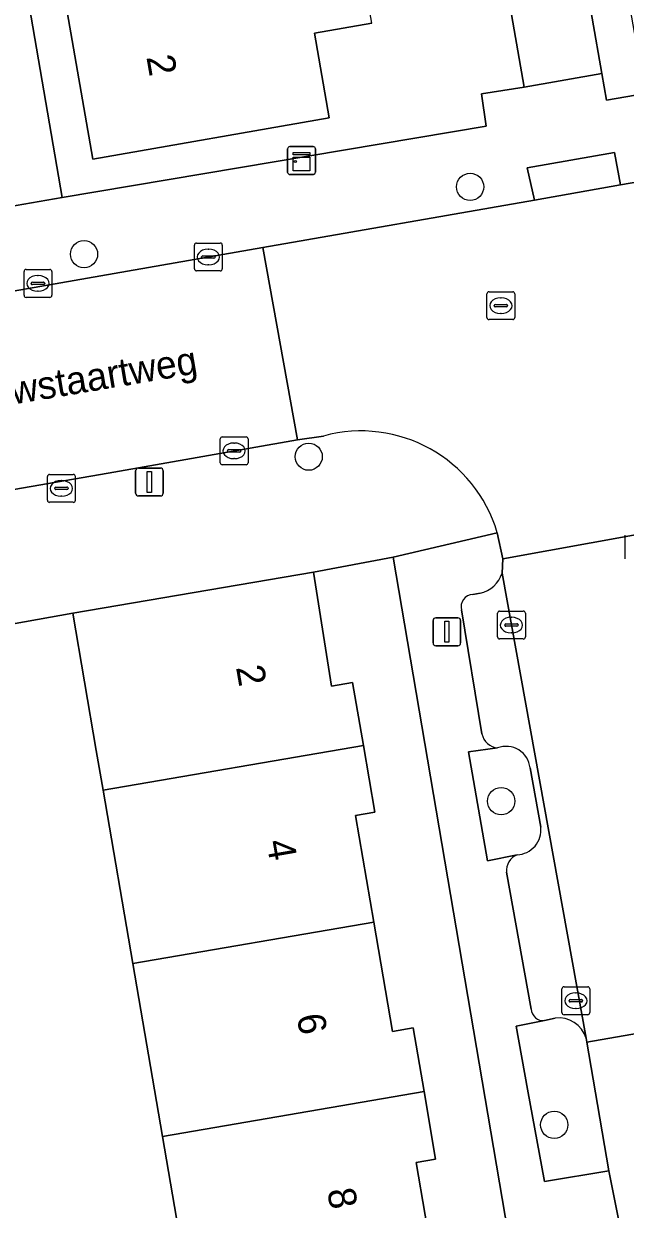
# Model space of a CAD drawing. Extents: x 162879 to 165540, y 384011 to 385181.
# Drawn here: x 164557.43 to 164579.03, y 384394.5 to 384437.05 of the extents above; entities that cross this region are included whole.
import ezdxf

# ---------------------------------------------------------------- set-up
doc = ezdxf.new("R2010")
doc.units = 0
for name, color, linetype in [('IMGEO_Boom', 7, 'Continuous'), ('IMGEO_Erf', 7, 'Continuous'), ('IMGEO_Groenvoorziening', 7, 'Continuous'), ('IMGEO_Kast', 7, 'Continuous'), ('IMGEO_Kolk', 7, 'Continuous'), ('IMGEO_Lichtmast', 7, 'Continuous'), ('IMGEO_Openbare_ruimte_label', 7, 'Continuous'), ('IMGEO_Pand', 7, 'Continuous'), ('IMGEO_Pand_nummerreeks', 7, 'Continuous'), ('IMGEO_Parkeervlak_open', 7, 'Continuous'), ('IMGEO_Rijbaan_lokaal_open', 7, 'Continuous'), ('IMGEO_Rioolput', 7, 'Continuous'), ('IMGEO_Voetpad_open', 7, 'Continuous')]:
    doc.layers.add(name, color=color, linetype=linetype)

msp = doc.modelspace()

# ---------------------------------------------------------------- linework, layer by layer
at = {"layer": 'IMGEO_Boom'}
for centre in [(164573.459, 384431.196), (164559.592, 384428.782), (164567.662, 384421.512), (164574.574, 384409.148), (164576.481, 384397.529)]:
    msp.add_circle(centre, 0.489, dxfattribs=at)
at = {"layer": 'IMGEO_Erf'}
for points in [[(164552.484, 384467.517), (164558.811, 384430.822), (164574.04, 384433.377), (164573.862, 384434.539), (164575.397, 384434.782), (164574.356, 384440.757)], [(164569.933, 384437.072), (164567.865, 384436.711), (164568.395, 384433.674), (164559.912, 384432.193), (164558.941, 384437.755)]]:
    msp.add_lwpolyline(points, dxfattribs=at)
for points in [[(164570.692, 384417.901), (164567.836, 384417.364), (164568.484, 384413.272), (164569.236, 384413.401), (164569.624, 384411.143), (164570.035, 384408.747), (164569.34, 384408.628), (164569.995, 384404.807), (164570.668, 384400.883), (164571.412, 384401.01), (164571.803, 384398.727), (164572.219, 384396.301), (164571.518, 384396.181), (164572.167, 384392.398), (164572.847, 384388.429), (164573.597, 384388.557), (164573.981, 384386.319), (164574.395, 384383.905), (164573.649, 384383.777), (164574.325, 384379.836), (164577.083, 384380.305)], [(164562.408, 384397.11), (164561.344, 384403.319), (164560.277, 384409.538), (164560.032, 384410.968), (164559.187, 384415.896), (164552.034, 384414.61), (164553.173, 384408.209), (164550.298, 384407.698), (164550.738, 384405.248), (164553.419, 384405.73), (164554.077, 384402.069), (164554.757, 384398.281), (164551.824, 384397.753), (164552.658, 384392.794), (164555.591, 384393.321), (164556.25, 384389.655), (164556.929, 384385.872), (164553.996, 384385.344), (164554.815, 384380.403), (164557.954, 384380.923), (164558.597, 384377.048), (164565.626, 384378.344), (164564.538, 384384.691), (164563.473, 384390.9)]]:
    msp.add_lwpolyline(points, close=True, dxfattribs=at)
at = {"layer": 'IMGEO_Groenvoorziening'}
for points in [[(164574.447, 384411.059), (164573.403, 384410.922), (164574.086, 384407.008), (164575.148, 384407.221)], [(164575.997, 384408.216), (164575.613, 384410.347)], [(164576.511, 384401.362), (164576.128, 384401.268), (164575.112, 384401.069), (164575.525, 384398.804), (164576.128, 384395.491), (164578.44, 384395.88), (164577.881, 384399.166), (164577.656, 384400.492), (164577.623, 384400.636)]]:
    msp.add_lwpolyline(points, dxfattribs=at)
for centre, radius, start, end in [((164574.75, 384410.244), 0.869, 6.7911, 110.3895), ((164575.112, 384408.111), 0.891, 272.3066, 6.7474), ((164576.634, 384400.335), 1.034, 16.9174, 96.8034)]:
    msp.add_arc(centre, radius, start, end, dxfattribs=at)
at = {"layer": 'IMGEO_Kast'}
for p, q in [((164566.904, 384431.718), (164566.904, 384432.559)), ((164566.904, 384432.559), (164566.904, 384431.718)), ((164566.979, 384432.643), (164567.82, 384432.643)), ((164567.82, 384432.643), (164566.979, 384432.643)), ((164567.904, 384432.568), (164567.904, 384431.727)), ((164567.904, 384431.727), (164567.904, 384432.568)), ((164567.829, 384431.643), (164566.988, 384431.643)), ((164566.988, 384431.643), (164567.829, 384431.643))]:
    msp.add_line(p, q, dxfattribs=at)
for points in [[(164567.099, 384432.433), (164567.699, 384432.433), (164567.699, 384432.348), (164567.099, 384432.348), (164567.099, 384432.433)], [(164567.099, 384432.258), (164567.699, 384432.258), (164567.699, 384431.769), (164567.099, 384431.769), (164567.099, 384432.258)]]:
    msp.add_lwpolyline(points, dxfattribs=at)
msp.add_circle((164567.183, 384432.107), 0.0377, dxfattribs=at)
for centre, start, end in [((164566.982, 384432.565), 92.4484, 184.2845), ((164566.982, 384432.565), 92.4484, 184.2845), ((164567.826, 384432.565), 2.4484, 94.2845), ((164567.826, 384432.565), 2.4484, 94.2845), ((164566.982, 384431.721), 182.4484, 274.2845), ((164566.982, 384431.721), 182.4484, 274.2845), ((164567.826, 384431.721), 272.4484, 4.2845), ((164567.826, 384431.721), 272.4484, 4.2845)]:
    msp.add_arc(centre, 0.0779, start, end, dxfattribs=at)
at = {"layer": 'IMGEO_Kolk'}
for p, q in [((164563.558, 384428.255), (164563.558, 384429.107)), ((164563.633, 384429.181), (164564.485, 384429.181)), ((164564.559, 384429.107), (164564.559, 384428.255)), ((164563.817, 384428.675), (164563.817, 384428.687)), ((164564.255, 384428.638), (164563.857, 384428.638)), ((164563.86, 384428.724), (164564.258, 384428.724)), ((164564.046, 384428.961), (164564.071, 384428.961)), ((164564.301, 384428.687), (164564.301, 384428.675)), ((164557.437, 384427.306), (164557.437, 384428.158)), ((164557.512, 384428.232), (164558.364, 384428.232)), ((164558.438, 384428.158), (164558.438, 384427.306)), ((164564.485, 384428.181), (164563.633, 384428.181)), ((164564.069, 384428.401), (164564.044, 384428.401)), ((164557.696, 384427.726), (164557.696, 384427.738)), ((164557.739, 384427.775), (164558.137, 384427.775)), ((164557.925, 384428.012), (164557.95, 384428.012)), ((164558.18, 384427.738), (164558.18, 384427.726)), ((164558.134, 384427.689), (164557.736, 384427.689)), ((164557.948, 384427.452), (164557.923, 384427.452)), ((164558.364, 384427.232), (164557.512, 384427.232)), ((164564.558, 384422.222), (164565.41, 384422.222)), ((164564.483, 384421.296), (164564.483, 384422.148)), ((164564.785, 384421.765), (164565.183, 384421.765)), ((164564.971, 384422.002), (164564.996, 384422.002)), ((164565.484, 384422.148), (164565.484, 384421.296)), ((164564.742, 384421.716), (164564.742, 384421.728)), ((164565.18, 384421.679), (164564.782, 384421.679)), ((164564.994, 384421.442), (164564.969, 384421.442)), ((164565.226, 384421.728), (164565.226, 384421.716)), ((164565.41, 384421.222), (164564.558, 384421.222)), ((164558.279, 384419.948), (164558.279, 384420.8)), ((164558.354, 384420.874), (164559.206, 384420.874)), ((164558.767, 384420.654), (164558.792, 384420.654)), ((164559.28, 384420.8), (164559.28, 384419.948)), ((164558.538, 384420.368), (164558.538, 384420.38)), ((164558.976, 384420.331), (164558.578, 384420.331)), ((164558.581, 384420.417), (164558.979, 384420.417)), ((164558.79, 384420.094), (164558.765, 384420.094)), ((164559.022, 384420.38), (164559.022, 384420.368)), ((164559.206, 384419.874), (164558.354, 384419.874)), ((164579.032, 384417.84), (164579.032, 384418.692)), ((164574.443, 384415.042), (164574.443, 384415.894)), ((164574.518, 384415.968), (164575.37, 384415.968)), ((164575.444, 384415.894), (164575.444, 384415.042)), ((164574.702, 384415.462), (164574.702, 384415.474)), ((164575.14, 384415.425), (164574.742, 384415.425)), ((164574.745, 384415.511), (164575.143, 384415.511)), ((164574.931, 384415.748), (164574.956, 384415.748)), ((164575.186, 384415.474), (164575.186, 384415.462)), ((164575.37, 384414.968), (164574.518, 384414.968)), ((164574.954, 384415.188), (164574.929, 384415.188)), ((164576.757, 384401.556), (164576.757, 384402.408)), ((164576.832, 384402.482), (164577.684, 384402.482)), ((164577.245, 384402.262), (164577.27, 384402.262)), ((164577.758, 384402.408), (164577.758, 384401.556)), ((164577.016, 384401.976), (164577.016, 384401.988)), ((164577.454, 384401.939), (164577.056, 384401.939)), ((164577.059, 384402.025), (164577.457, 384402.025)), ((164577.5, 384401.988), (164577.5, 384401.976)), ((164577.684, 384401.482), (164576.832, 384401.482)), ((164577.268, 384401.702), (164577.243, 384401.702))]:
    msp.add_line(p, q, dxfattribs=at)
for points in [[(164563.558, 384428.255), (164563.558, 384429.107)], [(164563.633, 384429.181), (164564.485, 384429.181)], [(164564.559, 384429.107), (164564.559, 384428.255)], [(164557.437, 384427.306), (164557.437, 384428.158)], [(164557.512, 384428.232), (164558.364, 384428.232)], [(164558.438, 384428.158), (164558.438, 384427.306)], [(164564.485, 384428.181), (164563.633, 384428.181)], [(164558.364, 384427.232), (164557.512, 384427.232)], [(164564.558, 384422.222), (164565.41, 384422.222)], [(164564.483, 384421.296), (164564.483, 384422.148)], [(164565.484, 384422.148), (164565.484, 384421.296)], [(164565.41, 384421.222), (164564.558, 384421.222)], [(164558.279, 384419.948), (164558.279, 384420.8)], [(164558.354, 384420.874), (164559.206, 384420.874)], [(164559.28, 384420.8), (164559.28, 384419.948)], [(164559.206, 384419.874), (164558.354, 384419.874)], [(164579.032, 384417.84), (164579.032, 384418.692)], [(164574.443, 384415.042), (164574.443, 384415.894)], [(164574.518, 384415.968), (164575.37, 384415.968)], [(164575.444, 384415.894), (164575.444, 384415.042)], [(164575.37, 384414.968), (164574.518, 384414.968)], [(164576.757, 384401.556), (164576.757, 384402.408)], [(164576.832, 384402.482), (164577.684, 384402.482)], [(164577.758, 384402.408), (164577.758, 384401.556)], [(164577.684, 384401.482), (164576.832, 384401.482)]]:
    msp.add_lwpolyline(points, dxfattribs=at)
for centre, radius, start, end in [((164563.635, 384429.105), 0.0765, 91.552, 178.448), ((164563.635, 384429.105), 0.0765, 91.552, 178.448), ((164564.483, 384429.105), 0.0765, 1.552, 88.448), ((164564.483, 384429.105), 0.0765, 1.552, 88.448), ((164563.857, 384428.684), 0.0403, 85.8775, 175.7526), ((164563.854, 384428.674), 0.0366, 178.938, 274.7102), ((164564.258, 384428.681), 0.043, 264.8664, 352.4533), ((164564.262, 384428.686), 0.0386, 1.7309, 96.639), ((164557.514, 384428.156), 0.0765, 91.552, 178.448), ((164557.514, 384428.156), 0.0765, 91.552, 178.448), ((164558.362, 384428.156), 0.0765, 1.552, 88.448), ((164558.362, 384428.156), 0.0765, 1.552, 88.448), ((164563.635, 384428.257), 0.0765, 181.552, 268.448), ((164563.635, 384428.257), 0.0765, 181.552, 268.448), ((164564.483, 384428.257), 0.0765, 271.552, 358.448), ((164564.483, 384428.257), 0.0765, 271.552, 358.448), ((164557.736, 384427.735), 0.0403, 85.8775, 175.7526), ((164557.733, 384427.725), 0.0366, 178.938, 274.7102), ((164558.137, 384427.732), 0.043, 264.8664, 352.4533), ((164558.141, 384427.737), 0.0386, 1.7309, 96.639), ((164557.514, 384427.308), 0.0765, 181.552, 268.448), ((164557.514, 384427.308), 0.0765, 181.552, 268.448), ((164558.362, 384427.308), 0.0765, 271.552, 358.448), ((164558.362, 384427.308), 0.0765, 271.552, 358.448), ((164564.56, 384422.146), 0.0765, 91.552, 178.448), ((164564.56, 384422.146), 0.0765, 91.552, 178.448), ((164565.408, 384422.146), 0.0765, 1.552, 88.448), ((164565.408, 384422.146), 0.0765, 1.552, 88.448), ((164564.782, 384421.725), 0.0403, 85.8775, 175.7526), ((164565.187, 384421.727), 0.0386, 1.7309, 96.639), ((164564.779, 384421.715), 0.0366, 178.938, 274.7102), ((164565.183, 384421.722), 0.043, 264.8664, 352.4533), ((164564.56, 384421.298), 0.0765, 181.552, 268.448), ((164564.56, 384421.298), 0.0765, 181.552, 268.448), ((164565.408, 384421.298), 0.0765, 271.552, 358.448), ((164565.408, 384421.298), 0.0765, 271.552, 358.448), ((164558.356, 384420.798), 0.0765, 91.552, 178.448), ((164558.356, 384420.798), 0.0765, 91.552, 178.448), ((164559.204, 384420.798), 0.0765, 1.552, 88.448), ((164559.204, 384420.798), 0.0765, 1.552, 88.448), ((164558.578, 384420.377), 0.0403, 85.8775, 175.7526), ((164558.575, 384420.367), 0.0366, 178.938, 274.7102), ((164558.979, 384420.374), 0.043, 264.8664, 352.4533), ((164558.983, 384420.379), 0.0386, 1.7309, 96.639), ((164558.356, 384419.95), 0.0765, 181.552, 268.448), ((164558.356, 384419.95), 0.0765, 181.552, 268.448), ((164559.204, 384419.95), 0.0765, 271.552, 358.448), ((164559.204, 384419.95), 0.0765, 271.552, 358.448), ((164574.52, 384415.892), 0.0765, 91.552, 178.448), ((164574.52, 384415.892), 0.0765, 91.552, 178.448), ((164575.368, 384415.892), 0.0765, 1.552, 88.448), ((164575.368, 384415.892), 0.0765, 1.552, 88.448), ((164574.742, 384415.471), 0.0403, 85.8775, 175.7526), ((164574.739, 384415.461), 0.0366, 178.938, 274.7102), ((164575.143, 384415.468), 0.043, 264.8664, 352.4533), ((164575.147, 384415.473), 0.0386, 1.7309, 96.639), ((164574.52, 384415.044), 0.0765, 181.552, 268.448), ((164574.52, 384415.044), 0.0765, 181.552, 268.448), ((164575.368, 384415.044), 0.0765, 271.552, 358.448), ((164575.368, 384415.044), 0.0765, 271.552, 358.448), ((164576.834, 384402.406), 0.0765, 91.552, 178.448), ((164576.834, 384402.406), 0.0765, 91.552, 178.448), ((164577.682, 384402.406), 0.0765, 1.552, 88.448), ((164577.682, 384402.406), 0.0765, 1.552, 88.448), ((164577.056, 384401.985), 0.0403, 85.8775, 175.7526), ((164577.053, 384401.975), 0.0366, 178.938, 274.7102), ((164577.457, 384401.982), 0.043, 264.8664, 352.4533), ((164577.461, 384401.987), 0.0386, 1.7309, 96.639), ((164576.834, 384401.558), 0.0765, 181.552, 268.448), ((164576.834, 384401.558), 0.0765, 181.552, 268.448), ((164577.682, 384401.558), 0.0765, 271.552, 358.448), ((164577.682, 384401.558), 0.0765, 271.552, 358.448)]:
    msp.add_arc(centre, radius, start, end, dxfattribs=at)
for centre, major_axis, ratio, start_param, end_param in [((164564.045, 384428.681), (-0.387, 0.002), 0.722429, 4.712389, 7.853982), ((164564.07, 384428.681), (-0.39, 0.002), 0.717154, 1.570796, 4.712389), ((164557.924, 384427.732), (-0.387, 0.002), 0.722429, 4.712389, 7.853982), ((164557.949, 384427.732), (-0.39, 0.002), 0.717154, 1.570796, 4.712389), ((164564.97, 384421.722), (-0.387, 0.002), 0.722429, 4.712389, 7.853982), ((164564.995, 384421.722), (-0.39, 0.002), 0.717154, 1.570796, 4.712389), ((164558.766, 384420.374), (-0.387, 0.002), 0.722429, 4.712389, 7.853982), ((164558.791, 384420.374), (-0.39, 0.002), 0.717154, 1.570796, 4.712389), ((164574.93, 384415.468), (-0.387, 0.002), 0.722429, 4.712389, 7.853982), ((164574.955, 384415.468), (-0.39, 0.002), 0.717154, 1.570796, 4.712389), ((164577.244, 384401.982), (-0.387, 0.002), 0.722429, 4.712389, 7.853982), ((164577.269, 384401.982), (-0.39, 0.002), 0.717154, 1.570796, 4.712389)]:
    msp.add_ellipse(centre, major_axis=major_axis, ratio=ratio, start_param=start_param, end_param=end_param, dxfattribs=at)
at = {"layer": 'IMGEO_Lichtmast'}
for p, q in [((164561.446, 384420.202), (164561.446, 384421.002)), ((164561.446, 384421.002), (164561.446, 384420.202)), ((164561.546, 384421.102), (164562.336, 384421.102)), ((164562.336, 384421.102), (164561.546, 384421.102)), ((164562.436, 384421.002), (164562.436, 384420.202)), ((164562.436, 384420.202), (164562.436, 384421.002)), ((164562.336, 384420.102), (164561.546, 384420.102)), ((164561.546, 384420.102), (164562.336, 384420.102)), ((164572.127, 384414.827), (164572.127, 384415.627)), ((164572.127, 384415.627), (164572.127, 384414.827)), ((164572.227, 384415.727), (164573.017, 384415.727)), ((164573.017, 384415.727), (164572.227, 384415.727)), ((164573.117, 384415.627), (164573.117, 384414.827)), ((164573.117, 384414.827), (164573.117, 384415.627)), ((164573.017, 384414.727), (164572.227, 384414.727)), ((164572.227, 384414.727), (164573.017, 384414.727))]:
    msp.add_line(p, q, dxfattribs=at)
for points in [[(164561.866, 384420.977), (164562.016, 384420.977), (164562.016, 384420.227), (164561.866, 384420.227), (164561.866, 384420.977)], [(164572.547, 384415.602), (164572.697, 384415.602), (164572.697, 384414.852), (164572.547, 384414.852), (164572.547, 384415.602)]]:
    msp.add_lwpolyline(points, dxfattribs=at)
for centre, start, end in [((164561.546, 384421.002), 90, 180), ((164561.546, 384421.002), 90, 180), ((164562.336, 384421.002), 0, 90), ((164562.336, 384421.002), 360, 90), ((164561.546, 384420.202), 180, 270), ((164561.546, 384420.202), 180, 270), ((164562.336, 384420.202), 270, 0), ((164562.336, 384420.202), 270, 0), ((164572.227, 384415.627), 90, 180), ((164572.227, 384415.627), 90, 180), ((164573.017, 384415.627), 0, 90), ((164573.017, 384415.627), 360, 90), ((164572.227, 384414.827), 180, 270), ((164572.227, 384414.827), 180, 270), ((164573.017, 384414.827), 270, 0), ((164573.017, 384414.827), 270, 0)]:
    msp.add_arc(centre, 0.1, start, end, dxfattribs=at)
at = {"layer": 'IMGEO_Pand'}
for points in [[(164577.144, 384441.243), (164577.074, 384441.231), (164574.356, 384440.757), (164575.397, 384434.782), (164578.186, 384435.262)], [(164567.865, 384436.711), (164569.933, 384437.072), (164569.454, 384439.816), (164567.386, 384439.455), (164567.424, 384439.236), (164558.941, 384437.755), (164559.912, 384432.193), (164568.395, 384433.674)], [(164559.187, 384415.896), (164560.032, 384410.968), (164560.277, 384409.538), (164569.624, 384411.143), (164569.236, 384413.401), (164568.484, 384413.272), (164567.836, 384417.364)], [(164560.277, 384409.538), (164561.344, 384403.319), (164569.995, 384404.807), (164569.34, 384408.628), (164570.035, 384408.747), (164569.624, 384411.143)], [(164571.803, 384398.727), (164571.412, 384401.01), (164570.668, 384400.883), (164569.995, 384404.807), (164561.344, 384403.319), (164562.408, 384397.11)], [(164563.473, 384390.9), (164572.167, 384392.398), (164571.518, 384396.181), (164572.219, 384396.301), (164571.803, 384398.727), (164562.408, 384397.11)]]:
    msp.add_lwpolyline(points, close=True, dxfattribs=at)
at = {"layer": 'IMGEO_Parkeervlak_open'}
for points in [[(164577.623, 384400.636), (164574.606, 384417.335)], [(164573.818, 384416.614), (164573.558, 384416.564)], [(164573.148, 384416.009), (164573.882, 384411.562)], [(164575.613, 384410.347), (164575.997, 384408.216)], [(164574.77, 384406.595), (164575.652, 384401.679)], [(164576.128, 384401.268), (164576.511, 384401.362)]]:
    msp.add_lwpolyline(points, dxfattribs=at)
for centre, radius, start, end in [((164573.592, 384417.652), 1.062, 282.2661, 342.6494), ((164573.571, 384416.125), 0.439, 91.6973, 195.3932), ((164574.507, 384411.695), 0.639, 192.0347, 264.6102), ((164574.75, 384410.244), 0.869, 6.7911, 110.3895), ((164575.112, 384408.111), 0.891, 272.3066, 6.7474), ((164575.359, 384406.666), 0.593, 110.8322, 186.9178), ((164576.085, 384401.699), 0.433, 182.6918, 275.6905), ((164576.634, 384400.335), 1.034, 16.9174, 96.8034)]:
    msp.add_arc(centre, radius, start, end, dxfattribs=at)
at = {"layer": 'IMGEO_Rijbaan_lokaal_open'}
for points in [[(164583.825, 384424.968), (164584.979, 384425.204), (164583.821, 384432.117), (164578.863, 384431.266), (164575.769, 384430.721), (164566.014, 384429.023), (164567.26, 384422.123), (164568.19, 384422.252)], [(164574.436, 384418.783), (164574.636, 384417.845), (164579.453, 384418.715), (164579.384, 384419.423)]]:
    msp.add_lwpolyline(points, dxfattribs=at)
for points in [[(164551.16, 384426.426), (164521.478, 384421.235), (164522.691, 384414.378), (164548.02, 384418.768), (164551.806, 384419.424), (164560.462, 384420.925), (164567.26, 384422.123), (164566.014, 384429.023), (164557.052, 384427.456)], [(164574.606, 384417.335), (164577.623, 384400.636), (164577.656, 384400.492), (164582.54, 384401.35), (164579.453, 384418.715), (164574.636, 384417.845)], [(164583, 384398.859), (164582.54, 384401.35), (164577.656, 384400.492), (164577.881, 384399.166), (164578.44, 384395.88), (164578.884, 384393.658), (164583.751, 384394.465), (164583.579, 384395.444)]]:
    msp.add_lwpolyline(points, close=True, dxfattribs=at)
msp.add_arc((164569.547, 384417.338), 5.098, 16.4641, 105.4407, dxfattribs=at)
at = {"layer": 'IMGEO_Rioolput'}
for p, q in [((164574.063, 384426.507), (164574.063, 384427.359)), ((164574.138, 384427.433), (164574.99, 384427.433)), ((164575.064, 384427.359), (164575.064, 384426.507)), ((164574.322, 384426.927), (164574.322, 384426.939)), ((164574.76, 384426.89), (164574.362, 384426.89)), ((164574.365, 384426.976), (164574.763, 384426.976)), ((164574.551, 384427.213), (164574.576, 384427.213)), ((164574.806, 384426.939), (164574.806, 384426.927)), ((164574.574, 384426.653), (164574.549, 384426.653)), ((164574.99, 384426.433), (164574.138, 384426.433))]:
    msp.add_line(p, q, dxfattribs=at)
for points in [[(164574.063, 384426.507), (164574.063, 384427.359)], [(164574.138, 384427.433), (164574.99, 384427.433)], [(164575.064, 384427.359), (164575.064, 384426.507)], [(164574.99, 384426.433), (164574.138, 384426.433)]]:
    msp.add_lwpolyline(points, dxfattribs=at)
for centre, radius, start, end in [((164574.14, 384427.357), 0.0765, 91.552, 178.448), ((164574.14, 384427.357), 0.0765, 91.552, 178.448), ((164574.988, 384427.357), 0.0765, 1.552, 88.448), ((164574.988, 384427.357), 0.0765, 1.552, 88.448), ((164574.362, 384426.936), 0.0403, 85.8775, 175.7526), ((164574.359, 384426.926), 0.0366, 178.938, 274.7102), ((164574.763, 384426.933), 0.043, 264.8664, 352.4533), ((164574.767, 384426.938), 0.0386, 1.7309, 96.639), ((164574.14, 384426.509), 0.0765, 181.552, 268.448), ((164574.14, 384426.509), 0.0765, 181.552, 268.448), ((164574.988, 384426.509), 0.0765, 271.552, 358.448), ((164574.988, 384426.509), 0.0765, 271.552, 358.448)]:
    msp.add_arc(centre, radius, start, end, dxfattribs=at)
for centre, major_axis, ratio, start_param, end_param in [((164574.55, 384426.933), (-0.387, 0.002), 0.722429, 4.712389, 7.853982), ((164574.575, 384426.933), (-0.39, 0.002), 0.717154, 1.570796, 4.712389)]:
    msp.add_ellipse(centre, major_axis=major_axis, ratio=ratio, start_param=start_param, end_param=end_param, dxfattribs=at)
at = {"layer": 'IMGEO_Voetpad_open'}
for points in [[(164548.599, 384495.949), (164544.407, 384495.277), (164551.842, 384452.691), (164552.433, 384449.269), (164555.57, 384431.218), (164555.767, 384430.29), (164558.811, 384430.822), (164552.484, 384467.517), (164553.495, 384467.691), (164553.223, 384469.259)], [(164578.863, 384431.266), (164578.644, 384432.426), (164575.511, 384431.88), (164575.769, 384430.721)]]:
    msp.add_lwpolyline(points, close=True, dxfattribs=at)
for points in [[(164577.144, 384441.243), (164578.186, 384435.262), (164578.352, 384434.311), (164579.748, 384434.553), (164579.105, 384438.26)], [(164610.574, 384439.899), (164579.748, 384434.553), (164578.352, 384434.311), (164578.186, 384435.262), (164575.397, 384434.782), (164573.862, 384434.539), (164574.04, 384433.377), (164558.811, 384430.822), (164555.767, 384430.29), (164550.95, 384429.471), (164548.038, 384428.982), (164518.131, 384423.769), (164516.631, 384423.507), (164500, 384420.608), (164495.531, 384419.814), (164496.105, 384416.438)], [(164551.16, 384426.426), (164551.057, 384427.031), (164556.948, 384428.065), (164557.052, 384427.456), (164566.014, 384429.023), (164575.769, 384430.721), (164575.511, 384431.88), (164578.644, 384432.426), (164578.863, 384431.266), (164583.821, 384432.117), (164588.934, 384432.995), (164609.127, 384436.552), (164613.205, 384437.256)], [(164568.19, 384422.252), (164567.26, 384422.123), (164560.462, 384420.925), (164551.806, 384419.424), (164551.953, 384418.614), (164548.174, 384417.92), (164548.02, 384418.768), (164522.691, 384414.378), (164519.545, 384413.838)], [(164516.424, 384410.188), (164517.292, 384410.33), (164547.419, 384415.731), (164547.738, 384413.867), (164549.16, 384414.098), (164552.034, 384414.61), (164559.187, 384415.896), (164567.836, 384417.364), (164570.692, 384417.901), (164574.436, 384418.783)], [(164574.606, 384417.335), (164574.636, 384417.845), (164574.436, 384418.783), (164570.692, 384417.901), (164577.083, 384380.305), (164577.324, 384378.891), (164577.341, 384378.79), (164581.547, 384354.825), (164585.119, 384335.39), (164585.423, 384333.734), (164586.139, 384333.857), (164588.829, 384334.319), (164588.61, 384335.598), (164590.846, 384335.981), (164598.652, 384337.242), (164601.052, 384337.654), (164604.085, 384338.154), (164609.089, 384339.045)], [(164573.558, 384416.564), (164573.818, 384416.614)], [(164573.882, 384411.562), (164573.148, 384416.009)], [(164575.148, 384407.221), (164574.086, 384407.008), (164573.403, 384410.922), (164574.447, 384411.059)], [(164575.652, 384401.679), (164574.77, 384406.595)], [(164578.972, 384392.936), (164578.884, 384393.658), (164578.44, 384395.88), (164576.128, 384395.491), (164575.525, 384398.804), (164575.112, 384401.069), (164576.128, 384401.268)]]:
    msp.add_lwpolyline(points, dxfattribs=at)
for centre, radius, start, end in [((164569.547, 384417.338), 5.098, 16.4641, 105.4407), ((164573.592, 384417.652), 1.062, 282.2661, 342.6494), ((164573.571, 384416.125), 0.439, 91.6973, 195.3932), ((164574.507, 384411.695), 0.639, 192.0347, 264.6102), ((164575.359, 384406.666), 0.593, 110.8322, 186.9178), ((164576.085, 384401.699), 0.433, 182.6918, 275.6905)]:
    msp.add_arc(centre, radius, start, end, dxfattribs=at)

# ---------------------------------------------------------------- texts
at = {"layer": 'IMGEO_Openbare_ruimte_label'}
msp.add_text('Zwaluwstaartweg', height=1, rotation=9.5565, dxfattribs=at).set_placement((164553.53, 384422.791))
at = {"layer": 'IMGEO_Pand_nummerreeks'}
for s, rotation, p in [('2', 279.9005, (164561.83, 384435.857)), ('2', 279.8885, (164565.048, 384413.952)), ('4', 279.8885, (164566.139, 384407.694)), ('6', 279.8885, (164567.229, 384401.439)), ('8', 279.8885, (164568.321, 384395.179))]:
    msp.add_text(s, height=1, rotation=rotation, dxfattribs=at).set_placement(p)

doc.saveas('drawing.dxf')
